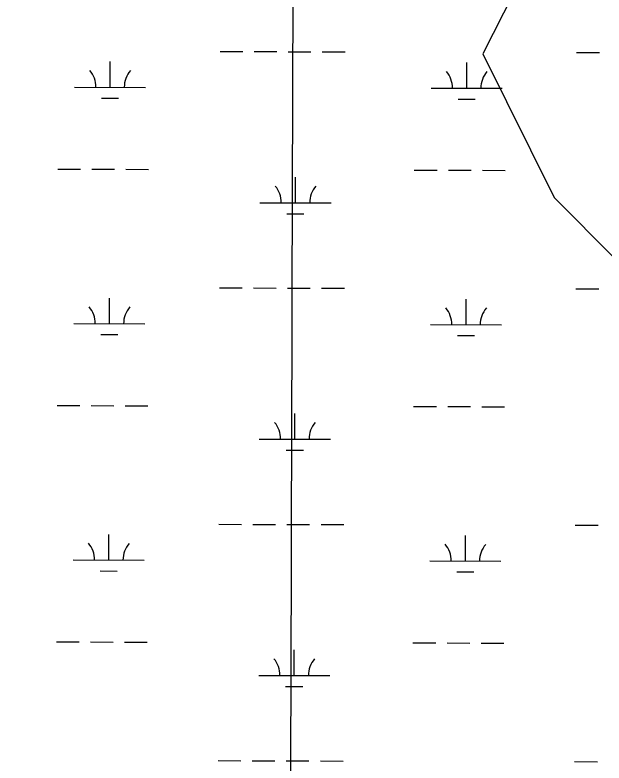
# Model space of a CAD drawing. Extents: x 3161615 to 3199515, y 867541 to 892976.
# Drawn here: x 3175914 to 3176743, y 882454 to 883507 of the extents above; entities that cross this region are included whole.
import ezdxf

# ---------------------------------------------------------------- set-up
doc = ezdxf.new("R2010")
doc.units = 0
for name, color, linetype in [('V-GRID-MAJR', 7, 'Continuous'), ('V-TOPO-SHOR', 7, 'Continuous'), ('V-WETL-SWMP', 7, 'Continuous')]:
    doc.layers.add(name, color=color, linetype=linetype)

msp = doc.modelspace()

# ---------------------------------------------------------------- linework, layer by layer
at = {"layer": 'V-GRID-MAJR'}
msp.add_spline([(3176275.048, 872978.667), (3176292.6750000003, 879038.2270000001), (3176310.311, 885100.872), (3176327.947, 891163.561), (3176327.9560000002, 891166.601)], degree=3, dxfattribs=at)
at = {"layer": 'V-TOPO-SHOR'}
msp.add_lwpolyline([(3175868.538515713, 884174.5483002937), (3176026.977740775, 884130.8668408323), (3176214.2458251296, 884087.1057140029), (3176358.2307868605, 884029.0496585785), (3176401.3545747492, 883985.686868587), (3176458.972459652, 883971.1131042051), (3176574.248063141, 883956.380005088), (3176660.495638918, 883869.6544251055), (3176689.0058287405, 883754.259320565), (3176703.181256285, 883667.7329090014), (3176630.8302722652, 883567.0310698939), (3176572.853884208, 883451.8749674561), (3176673.197220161, 883249.7941166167), (3176759.444795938, 883163.068536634), (3176831.357609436, 883105.2116496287), (3176903.1110881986, 882989.6970440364), (3176917.2865157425, 882903.1706324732), (3176917.0873473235, 882831.0984842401), (3176902.39408189, 882730.2373103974), (3176959.7729646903, 882629.1769681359), (3177031.327275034, 882441.5902143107), (3177088.7858252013, 882369.3587313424), (3177103.1205874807, 882340.4900383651)], dxfattribs=at)
at = {"layer": 'V-WETL-SWMP'}
for p, q in [((3176202.879744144, 883455.3155054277), (3176234.8796201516, 883455.2270800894)), ((3176250.879558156, 883455.18286742), (3176282.8794341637, 883455.094442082)), ((3176298.879372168, 883455.0502294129), (3176330.879248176, 883454.9618040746)), ((3176346.879186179, 883454.9175914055), (3176378.8790621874, 883454.8291660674)), ((3176704.785799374, 883453.9285871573), (3176736.785675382, 883453.840161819)), ((3176048.1481393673, 883405.0008927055), (3176048.2476099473, 883441.0007476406)), ((3176550.0541945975, 883403.6139744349), (3176550.1536651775, 883439.61382937)), ((3175998.1483331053, 883405.1390572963), (3176098.1479456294, 883404.8627281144)), ((3176500.0543883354, 883403.7521390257), (3176600.0540008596, 883403.4758098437)), ((3176036.105548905, 883389.6031143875), (3176060.1054559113, 883389.5367953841)), ((3176538.0116041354, 883388.216196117), (3176562.0115111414, 883388.1498771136)), ((3175974.4214769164, 883289.7722055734), (3176006.4213529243, 883289.6837802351)), ((3176022.4212909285, 883289.6395675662), (3176054.421166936, 883289.5511422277)), ((3176070.42110494, 883289.5069295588), (3176102.420980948, 883289.4185042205)), ((3176476.3275321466, 883288.3852873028), (3176508.3274081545, 883288.2968619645)), ((3176524.3273461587, 883288.2526492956), (3176556.327222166, 883288.1642239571)), ((3176572.3271601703, 883288.1200112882), (3176604.327036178, 883288.0315859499)), ((3176309.135890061, 883242.4171209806), (3176309.235360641, 883278.4169759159)), ((3176259.136083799, 883242.5552855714), (3176359.1356963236, 883242.2789563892)), ((3176297.0932995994, 883227.0193426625), (3176321.093206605, 883226.9530236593)), ((3176201.960539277, 883122.641845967), (3176233.960415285, 883122.5534206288)), ((3176249.960353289, 883122.5092079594), (3176281.9602292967, 883122.4207826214)), ((3176297.960167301, 883122.3765699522), (3176329.960043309, 883122.288144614)), ((3176345.959981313, 883122.2439319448), (3176377.9598573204, 883122.1555066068)), ((3176703.8665945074, 883121.2549276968), (3176735.8664705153, 883121.1665023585)), ((3176047.228934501, 883072.3272332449), (3176047.3284050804, 883108.3270881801)), ((3176549.134989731, 883070.9403149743), (3176549.2344603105, 883106.9401699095)), ((3175997.2291282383, 883072.4653978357), (3176097.228740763, 883072.1890686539)), ((3176499.1351834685, 883071.0784795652), (3176599.134795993, 883070.8021503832)), ((3176035.1863440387, 883056.929454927), (3176059.1862510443, 883056.8631359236)), ((3176537.092399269, 883055.5425366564), (3176561.0923062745, 883055.476217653)), ((3175973.50227205, 882957.098546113), (3176005.502148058, 882957.0101207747)), ((3176021.5020860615, 882956.9659081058), (3176053.5019620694, 882956.8774827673)), ((3176069.501900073, 882956.8332700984), (3176101.501776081, 882956.7448447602)), ((3176475.40832728, 882955.7116278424), (3176507.408203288, 882955.6232025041)), ((3176523.4081412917, 882955.5789898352), (3176555.4080172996, 882955.4905644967)), ((3176571.4079553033, 882955.4463518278), (3176603.407831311, 882955.3579264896)), ((3176308.216685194, 882909.7434615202), (3176308.316155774, 882945.7433164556)), ((3176258.216878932, 882909.8816261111), (3176358.2164914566, 882909.6052969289)), ((3176296.1740947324, 882894.3456832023), (3176320.174001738, 882894.2793641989)), ((3176201.04133441, 882789.9681865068), (3176233.041210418, 882789.8797611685)), ((3176249.0411484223, 882789.8355484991), (3176281.04102443, 882789.7471231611)), ((3176297.040962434, 882789.702910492), (3176329.040838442, 882789.6144851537)), ((3176345.040776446, 882789.5702724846), (3176377.0406524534, 882789.4818471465)), ((3176702.9473896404, 882788.5812682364), (3176734.9472656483, 882788.4928428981)), ((3176046.309729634, 882739.6535737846), (3176046.4092002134, 882775.6534287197)), ((3176548.215784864, 882738.266655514), (3176548.3152554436, 882774.2665104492)), ((3175996.3099233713, 882739.7917383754), (3176096.3095358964, 882739.5154091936)), ((3176498.2159786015, 882738.4048201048), (3176598.2155911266, 882738.128490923)), ((3176034.2671391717, 882724.2557954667), (3176058.2670461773, 882724.1894764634)), ((3176536.173194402, 882722.8688771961), (3176560.1731014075, 882722.8025581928)), ((3175972.583067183, 882624.4248866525), (3176004.5829431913, 882624.3364613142)), ((3176020.5828811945, 882624.2922486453), (3176052.582757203, 882624.2038233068)), ((3176068.5826952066, 882624.1596106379), (3176100.5825712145, 882624.0711852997)), ((3176474.489122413, 882623.0379683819), (3176506.4889984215, 882622.9495430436)), ((3176522.4889364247, 882622.9053303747), (3176554.4888124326, 882622.8169050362)), ((3176570.488750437, 882622.7726923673), (3176602.4886264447, 882622.684267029)), ((3176307.2974803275, 882577.0698020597), (3176307.396950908, 882613.0696569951)), ((3176257.2976740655, 882577.2079666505), (3176357.2972865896, 882576.9316374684)), ((3176295.254889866, 882561.6720237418), (3176319.2547968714, 882561.6057047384)), ((3176200.122129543, 882457.2945270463), (3176232.1220055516, 882457.206101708)), ((3176248.1219435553, 882457.1618890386), (3176280.1218195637, 882457.0734637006)), ((3176296.1217575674, 882457.0292510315), (3176328.121633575, 882456.9408256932)), ((3176344.121571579, 882456.8966130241), (3176376.121447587, 882456.808187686)), ((3176702.0281847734, 882455.9076087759), (3176734.028060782, 882455.8191834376))]:
    msp.add_line(p, q, dxfattribs=at)
for centre, radius, start, end in [((3175992.906729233, 883405.6283463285), 35.24628790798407, 359.0698548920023, 40.61351322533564), ((3176103.392173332, 883405.3230416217), 35.24628790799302, 139.069851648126, 180.61350998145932), ((3176494.812784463, 883404.2414280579), 35.24628790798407, 359.0698548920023, 40.61351322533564), ((3176605.2982285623, 883403.9361233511), 35.24628790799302, 139.069851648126, 180.61350998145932), ((3176253.894479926, 883243.0445746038), 35.24628790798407, 359.0698548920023, 40.61351322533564), ((3176364.3799240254, 883242.739269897), 35.24628790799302, 139.069851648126, 180.61350998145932), ((3175991.987524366, 883072.954686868), 35.24628790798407, 359.0698548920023, 40.61351322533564), ((3176102.472968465, 883072.6493821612), 35.24628790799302, 139.069851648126, 180.61350998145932), ((3176493.893579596, 883071.5677685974), 35.24628790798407, 359.0698548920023, 40.61351322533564), ((3176604.3790236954, 883071.2624638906), 35.24628790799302, 139.069851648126, 180.61350998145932), ((3176252.975275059, 882910.3709151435), 35.24628790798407, 359.0698548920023, 40.61351322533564), ((3176363.460719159, 882910.0656104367), 35.24628790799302, 139.069851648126, 180.61350998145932), ((3175991.068319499, 882740.2810274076), 35.24628790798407, 359.0698548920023, 40.61351322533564), ((3176101.5537635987, 882739.9757227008), 35.24628790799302, 139.069851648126, 180.61350998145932), ((3176492.974374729, 882738.8941091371), 35.24628790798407, 359.0698548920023, 40.61351322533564), ((3176603.459818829, 882738.5888044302), 35.24628790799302, 139.069851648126, 180.61350998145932), ((3176252.0560701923, 882577.697255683), 35.24628790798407, 359.0698548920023, 40.61351322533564), ((3176362.541514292, 882577.3919509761), 35.24628790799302, 139.069851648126, 180.61350998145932)]:
    msp.add_arc(centre, radius, start, end, dxfattribs=at)

doc.saveas('drawing.dxf')
